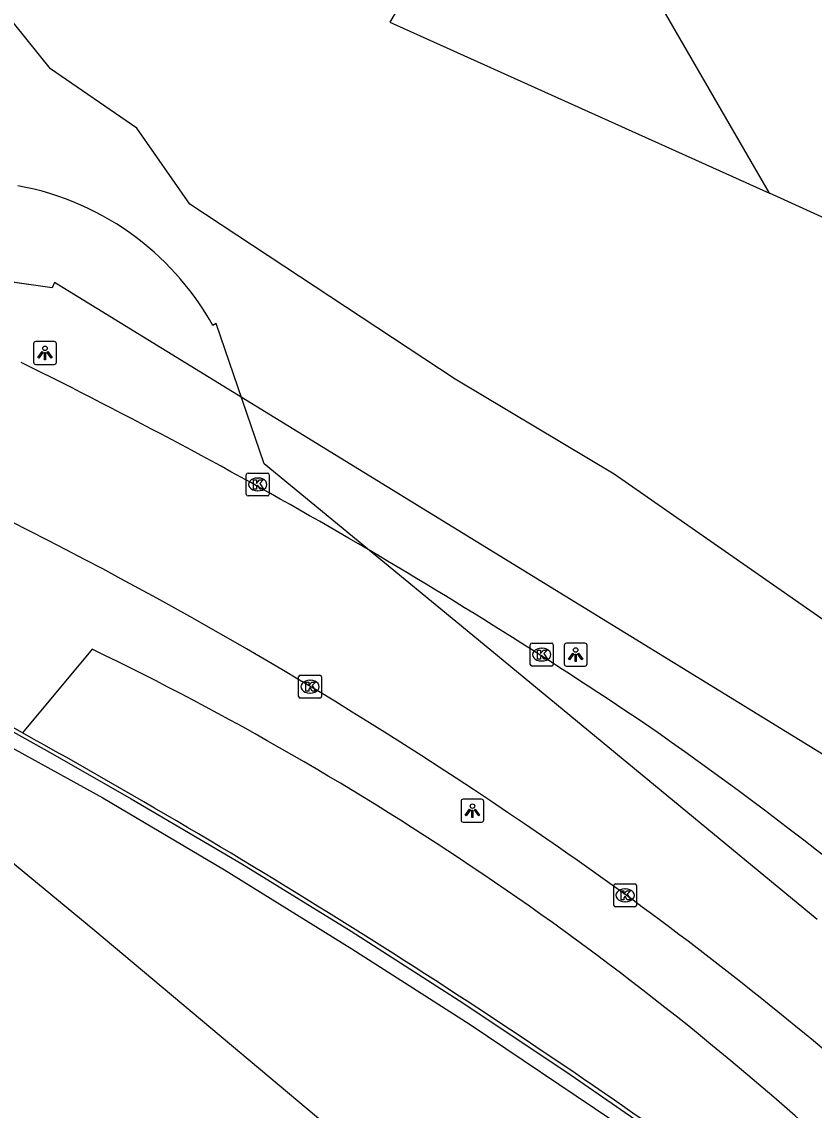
# Model space of a CAD drawing. Extents: x 155018 to 156648, y 383980 to 385733.
# Drawn here: x 155912.28 to 155946.9, y 385052.88 to 385100.41 of the extents above; entities that cross this region are included whole.
import ezdxf

# ---------------------------------------------------------------- set-up
doc = ezdxf.new("R2010")
doc.units = 0
for name, color, linetype in [('IMGEO_Groenvoorziening', 7, 'Continuous'), ('IMGEO_Hek', 7, 'Continuous'), ('IMGEO_Kolk', 7, 'Continuous'), ('IMGEO_Lichtpunt', 7, 'Continuous'), ('IMGEO_Lijnafwatering', 7, 'Continuous'), ('IMGEO_OVBaan_gesloten', 7, 'Continuous'), ('IMGEO_Pand', 7, 'Continuous'), ('IMGEO_Pand_overbouw', 7, 'Continuous'), ('IMGEO_Voetpad_gesloten', 7, 'Continuous'), ('IMGEO_Voetpad_onverhard', 7, 'Continuous'), ('IMGEO_Voetpad_open', 7, 'Continuous')]:
    doc.layers.add(name, color=color, linetype=linetype)

msp = doc.modelspace()

# ---------------------------------------------------------------- linework, layer by layer
at = {"layer": 'IMGEO_Groenvoorziening'}
for points in [[(155965.116, 385060.107), (155962.6, 385062.537), (155958.964, 385065.39), (155953.818, 385069.753), (155946.082, 385075.132), (155938.159, 385080.659), (155931.214, 385084.804), (155919.621, 385092.45), (155917.311, 385095.76), (155913.537, 385098.356), (155909.864, 385102.917), (155914.489, 385121.931), (155915.014, 385125.636), (155910.498, 385124.837)], [(155934.718, 385111.159), (155928.352, 385100.4), (155944.948, 385092.931)]]:
    msp.add_lwpolyline(points, dxfattribs=at)
at = {"layer": 'IMGEO_Hek'}
for points in [[(155913.611, 385088.792), (155910.835, 385089.182)], [(155913.711, 385089.032), (155913.611, 385088.792)], [(155948.512, 385067.663), (155913.711, 385089.032)]]:
    msp.add_lwpolyline(points, dxfattribs=at)
at = {"layer": 'IMGEO_Kolk'}
for p, q in [((155922.087, 385079.78), (155922.087, 385080.632)), ((155922.162, 385080.706), (155923.014, 385080.706)), ((155923.088, 385080.632), (155923.088, 385079.78)), ((155922.575, 385080.486), (155922.6, 385080.486)), ((155923.014, 385079.706), (155922.162, 385079.706)), ((155922.598, 385079.926), (155922.573, 385079.926)), ((155934.493, 385072.35), (155934.493, 385073.202)), ((155934.568, 385073.276), (155935.42, 385073.276)), ((155934.981, 385073.056), (155935.006, 385073.056)), ((155935.494, 385073.202), (155935.494, 385072.35)), ((155935.004, 385072.496), (155934.979, 385072.496)), ((155935.42, 385072.276), (155934.568, 385072.276)), ((155924.372, 385070.948), (155924.372, 385071.8)), ((155924.447, 385071.874), (155925.299, 385071.874)), ((155924.86, 385071.654), (155924.885, 385071.654)), ((155925.373, 385071.8), (155925.373, 385070.948)), ((155924.883, 385071.094), (155924.858, 385071.094)), ((155925.299, 385070.874), (155924.447, 385070.874)), ((155938.137, 385061.837), (155938.137, 385062.689)), ((155938.212, 385062.763), (155939.064, 385062.763)), ((155938.625, 385062.543), (155938.65, 385062.543)), ((155939.138, 385062.689), (155939.138, 385061.837)), ((155938.648, 385061.983), (155938.623, 385061.983)), ((155939.064, 385061.763), (155938.212, 385061.763))]:
    msp.add_line(p, q, dxfattribs=at)
for points in [[(155922.087, 385079.78), (155922.087, 385080.632)], [(155922.162, 385080.706), (155923.014, 385080.706)], [(155923.088, 385080.632), (155923.088, 385079.78)], [(155922.408, 385080.406), (155922.531, 385080.406), (155922.531, 385080.255), (155922.661, 385080.406), (155922.825, 385080.406), (155922.679, 385080.255), (155922.832, 385080.006), (155922.68, 385080.006), (155922.595, 385080.17), (155922.531, 385080.103), (155922.531, 385080.006), (155922.408, 385080.006), (155922.408, 385080.406)], [(155923.014, 385079.706), (155922.162, 385079.706)], [(155934.493, 385072.35), (155934.493, 385073.202)], [(155934.568, 385073.276), (155935.42, 385073.276)], [(155934.814, 385072.976), (155934.937, 385072.976), (155934.937, 385072.825), (155935.067, 385072.976), (155935.231, 385072.976), (155935.085, 385072.825), (155935.238, 385072.576), (155935.086, 385072.576), (155935.001, 385072.74), (155934.937, 385072.673), (155934.937, 385072.576), (155934.814, 385072.576), (155934.814, 385072.976)], [(155935.494, 385073.202), (155935.494, 385072.35)], [(155935.42, 385072.276), (155934.568, 385072.276)], [(155924.372, 385070.948), (155924.372, 385071.8)], [(155924.447, 385071.874), (155925.299, 385071.874)], [(155924.693, 385071.574), (155924.816, 385071.574), (155924.816, 385071.423), (155924.946, 385071.574), (155925.11, 385071.574), (155924.964, 385071.423), (155925.117, 385071.174), (155924.965, 385071.174), (155924.88, 385071.338), (155924.816, 385071.271), (155924.816, 385071.174), (155924.693, 385071.174), (155924.693, 385071.574)], [(155925.373, 385071.8), (155925.373, 385070.948)], [(155925.299, 385070.874), (155924.447, 385070.874)], [(155938.137, 385061.837), (155938.137, 385062.689)], [(155938.212, 385062.763), (155939.064, 385062.763)], [(155938.458, 385062.463), (155938.581, 385062.463), (155938.581, 385062.312), (155938.711, 385062.463), (155938.875, 385062.463), (155938.729, 385062.312), (155938.882, 385062.063), (155938.73, 385062.063), (155938.645, 385062.227), (155938.581, 385062.16), (155938.581, 385062.063), (155938.458, 385062.063), (155938.458, 385062.463)], [(155939.138, 385062.689), (155939.138, 385061.837)], [(155939.064, 385061.763), (155938.212, 385061.763)]]:
    msp.add_lwpolyline(points, dxfattribs=at)
for centre, start, end in [((155922.164, 385080.63), 91.552, 178.448), ((155922.164, 385080.63), 91.552, 178.448), ((155923.012, 385080.63), 1.552, 88.448), ((155923.012, 385080.63), 1.552, 88.448), ((155922.164, 385079.782), 181.552, 268.448), ((155922.164, 385079.782), 181.552, 268.448), ((155923.012, 385079.782), 271.552, 358.448), ((155923.012, 385079.782), 271.552, 358.448), ((155934.57, 385073.2), 91.552, 178.448), ((155934.57, 385073.2), 91.552, 178.448), ((155935.418, 385073.2), 1.552, 88.448), ((155935.418, 385073.2), 1.552, 88.448), ((155934.57, 385072.352), 181.552, 268.448), ((155934.57, 385072.352), 181.552, 268.448), ((155935.418, 385072.352), 271.552, 358.448), ((155935.418, 385072.352), 271.552, 358.448), ((155924.449, 385071.798), 91.552, 178.448), ((155924.449, 385071.798), 91.552, 178.448), ((155925.297, 385071.798), 1.552, 88.448), ((155925.297, 385071.798), 1.552, 88.448), ((155924.449, 385070.95), 181.552, 268.448), ((155924.449, 385070.95), 181.552, 268.448), ((155925.297, 385070.95), 271.552, 358.448), ((155925.297, 385070.95), 271.552, 358.448), ((155938.214, 385062.687), 91.552, 178.448), ((155938.214, 385062.687), 91.552, 178.448), ((155939.062, 385062.687), 1.552, 88.448), ((155939.062, 385062.687), 1.552, 88.448), ((155938.214, 385061.839), 181.552, 268.448), ((155938.214, 385061.839), 181.552, 268.448), ((155939.062, 385061.839), 271.552, 358.448), ((155939.062, 385061.839), 271.552, 358.448)]:
    msp.add_arc(centre, 0.0765, start, end, dxfattribs=at)
for centre, major_axis, ratio, start_param, end_param in [((155922.574, 385080.206), (-0.387, 0.002), 0.722429, 4.712389, 7.853982), ((155922.599, 385080.206), (-0.39, 0.002), 0.717154, 1.570796, 4.712389), ((155934.98, 385072.776), (-0.387, 0.002), 0.722429, 4.712389, 7.853982), ((155935.005, 385072.776), (-0.39, 0.002), 0.717154, 1.570796, 4.712389), ((155924.859, 385071.374), (-0.387, 0.002), 0.722429, 4.712389, 7.853982), ((155924.884, 385071.374), (-0.39, 0.002), 0.717154, 1.570796, 4.712389), ((155938.624, 385062.263), (-0.387, 0.002), 0.722429, 4.712389, 7.853982), ((155938.649, 385062.263), (-0.39, 0.002), 0.717154, 1.570796, 4.712389)]:
    msp.add_ellipse(centre, major_axis=major_axis, ratio=ratio, start_param=start_param, end_param=end_param, dxfattribs=at)
at = {"layer": 'IMGEO_Lichtpunt'}
for p, q in [((155912.793, 385086.353), (155912.793, 385085.546)), ((155912.793, 385086.353), (155912.793, 385085.546)), ((155913.695, 385086.448), (155912.887, 385086.448)), ((155913.695, 385086.448), (155912.887, 385086.448)), ((155913.789, 385085.546), (155913.789, 385086.353)), ((155913.789, 385085.546), (155913.789, 385086.353)), ((155912.887, 385085.452), (155913.695, 385085.452)), ((155912.887, 385085.452), (155913.695, 385085.452)), ((155935.976, 385073.178), (155935.976, 385072.371)), ((155935.976, 385073.178), (155935.976, 385072.371)), ((155936.878, 385073.273), (155936.07, 385073.273)), ((155936.878, 385073.273), (155936.07, 385073.273)), ((155936.972, 385072.371), (155936.972, 385073.178)), ((155936.972, 385072.371), (155936.972, 385073.178)), ((155936.07, 385072.277), (155936.878, 385072.277)), ((155936.07, 385072.277), (155936.878, 385072.277)), ((155931.467, 385066.361), (155931.467, 385065.554)), ((155931.467, 385066.361), (155931.467, 385065.554)), ((155932.369, 385066.456), (155931.561, 385066.456)), ((155932.369, 385066.456), (155931.561, 385066.456)), ((155932.463, 385065.554), (155932.463, 385066.361)), ((155932.463, 385065.554), (155932.463, 385066.361)), ((155931.561, 385065.46), (155932.369, 385065.46)), ((155931.561, 385065.46), (155932.369, 385065.46))]:
    msp.add_line(p, q, dxfattribs=at)
for points in [[(155913.167, 385086.017), (155913.206, 385085.989), (155913.018, 385085.727), (155912.98, 385085.754), (155913.167, 385086.017)], [(155913.269, 385085.969), (155913.316, 385085.969), (155913.316, 385085.647), (155913.269, 385085.647), (155913.269, 385085.969)], [(155913.379, 385085.989), (155913.417, 385086.016), (155913.604, 385085.754), (155913.565, 385085.726), (155913.379, 385085.989)], [(155936.35, 385072.842), (155936.389, 385072.814), (155936.201, 385072.552), (155936.163, 385072.579), (155936.35, 385072.842)], [(155936.452, 385072.794), (155936.499, 385072.794), (155936.499, 385072.472), (155936.452, 385072.472), (155936.452, 385072.794)], [(155936.562, 385072.814), (155936.6, 385072.841), (155936.787, 385072.579), (155936.748, 385072.551), (155936.562, 385072.814)], [(155931.841, 385066.025), (155931.88, 385065.997), (155931.692, 385065.735), (155931.654, 385065.762), (155931.841, 385066.025)], [(155931.943, 385065.977), (155931.99, 385065.977), (155931.99, 385065.655), (155931.943, 385065.655), (155931.943, 385065.977)], [(155932.053, 385065.997), (155932.091, 385066.024), (155932.278, 385065.762), (155932.239, 385065.734), (155932.053, 385065.997)]]:
    msp.add_lwpolyline(points, dxfattribs=at)
for centre in [(155913.292, 385086.151), (155936.475, 385072.976), (155931.966, 385066.159)]:
    msp.add_circle(centre, 0.0994, dxfattribs=at)
for centre, start, end in [((155912.887, 385086.353), 90, 180), ((155912.887, 385086.353), 90, 180), ((155913.695, 385086.353), 0, 90), ((155913.695, 385086.353), 0, 90), ((155912.887, 385085.546), 180, 270), ((155912.887, 385085.546), 180, 270), ((155913.695, 385085.546), 270, 0), ((155913.695, 385085.546), 270, 360), ((155936.07, 385073.178), 90, 180), ((155936.07, 385073.178), 90, 180), ((155936.878, 385073.178), 0, 90), ((155936.878, 385073.178), 0, 90), ((155936.07, 385072.371), 180, 270), ((155936.07, 385072.371), 180, 270), ((155936.878, 385072.371), 270, 0), ((155936.878, 385072.371), 270, 360), ((155931.561, 385066.361), 90, 180), ((155931.561, 385066.361), 90, 180), ((155932.369, 385066.361), 0, 90), ((155932.369, 385066.361), 0, 90), ((155931.561, 385065.554), 180, 270), ((155931.561, 385065.554), 180, 270), ((155932.369, 385065.554), 270, 0), ((155932.369, 385065.554), 270, 360)]:
    msp.add_arc(centre, 0.0946, start, end, dxfattribs=at)
at = {"layer": 'IMGEO_Lijnafwatering'}
for points in [[(155908.28, 385076.923), (155906.688, 385072.232), (155910.17, 385070.359), (155913.628, 385068.442), (155917.062, 385066.483)], [(155917.062, 385066.483), (155921.887, 385063.632), (155926.661, 385060.695), (155931.382, 385057.674)], [(155931.382, 385057.674), (155936.049, 385054.571), (155940.66, 385051.384), (155945.214, 385048.117)]]:
    msp.add_lwpolyline(points, dxfattribs=at)
at = {"layer": 'IMGEO_OVBaan_gesloten'}
for centre, radius, start, end in [((155808.304, 384874.585), 235.168, 56.09426, 63.76841), ((155823.407, 384902.729), 196.826, 55.20531, 63.56765), ((155844.498, 384932.841), 166.647, 47.3518, 55.24905), ((155845.767, 384934.388), 158.068, 49.51745, 55.31301)]:
    msp.add_arc(centre, radius, start, end, dxfattribs=at)
at = {"layer": 'IMGEO_Pand'}
msp.add_lwpolyline([(155905.501, 385072.168), (155906.455, 385071.675), (155915.823, 385066.527), (155921.138, 385063.383), (155926.702, 385059.926), (155931.863, 385056.624), (155938.057, 385052.455), (155944.599, 385047.786)], dxfattribs=at)
at = {"layer": 'IMGEO_Pand_overbouw'}
for points in [[(155947.03, 385061.21), (155932.226, 385073.402), (155922.87, 385081.107), (155920.766, 385087.234), (155920.622, 385087.153), (155920.474, 385087.411), (155920.319, 385087.669), (155920.155, 385087.925), (155919.983, 385088.18), (155919.803, 385088.433), (155919.614, 385088.684), (155919.417, 385088.932), (155919.212, 385089.178), (155918.998, 385089.421), (155918.776, 385089.659), (155918.546, 385089.894), (155918.308, 385090.125), (155918.061, 385090.35), (155917.806, 385090.571), (155917.544, 385090.786), (155917.273, 385090.995), (155916.995, 385091.198), (155916.71, 385091.394), (155916.417, 385091.583), (155916.118, 385091.764), (155915.812, 385091.938), (155915.499, 385092.103), (155915.181, 385092.261), (155914.857, 385092.409), (155914.527, 385092.548), (155914.193, 385092.679), (155913.854, 385092.799), (155913.511, 385092.91), (155913.164, 385093.011), (155912.814, 385093.101), (155912.461, 385093.181), (155912.105, 385093.251)], [(155909.773, 385065.407), (155915.464, 385060.719), (155932.756, 385046.223)]]:
    msp.add_lwpolyline(points, dxfattribs=at)
at = {"layer": 'IMGEO_Voetpad_gesloten'}
msp.add_lwpolyline([(155960.854, 385057.636), (155948.512, 385067.663), (155913.711, 385089.032), (155913.611, 385088.792), (155911.658, 385089.066), (155907.594, 385090.923)], dxfattribs=at)
for centre, radius, start, end in [((155760.793, 384796.319), 312.26, 60.97327, 62.10409), ((155760.944, 384796.519), 312.012, 54.47286, 60.9796)]:
    msp.add_arc(centre, radius, start, end, dxfattribs=at)
at = {"layer": 'IMGEO_Voetpad_onverhard'}
for points in [[(155944.948, 385092.931), (155934.731, 385110.57), (155934.718, 385111.159)], [(155973.602, 385070.074), (155966.548, 385082.77), (155952.746, 385089.374), (155944.948, 385092.931)]]:
    msp.add_lwpolyline(points, dxfattribs=at)
at = {"layer": 'IMGEO_Voetpad_open'}
msp.add_lwpolyline([(155915.355, 385073.012), (155912.307, 385069.357)], dxfattribs=at)
msp.add_arc((155856.355, 384950.813), 135.697, 47.5775, 64.2279, dxfattribs=at)

doc.saveas('drawing.dxf')
